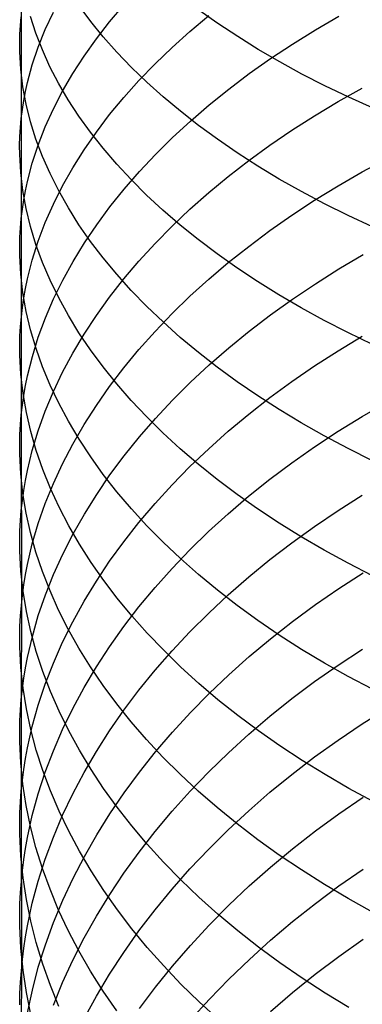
# Model space of a CAD drawing. Extents: x -383 to 1849, y -1185 to -529.
# Tile 308 of 656: x 235.32 to 240.37, y -1073.9 to -1059.38. Entities that reach past the tile are written whole.
import ezdxf

# ---------------------------------------------------------------- set-up
doc = ezdxf.new("R2010")
doc.units = 0
doc.layers.add('PREDEFINITO', color=7, linetype='CONTINUOUS')

msp = doc.modelspace()

# ---------------------------------------------------------------- linework, layer by layer
at = {"layer": 'PREDEFINITO'}
for p, q in [((235.341, -1057.835, 652.395), (235.34, -1060.837, 650.67)), ((236.365, -1059.409, 658.61), (236.193, -1059.179, 658.212)), ((236.644, -1059.414, 645.464), (236.854, -1059.167, 645.095)), ((238.241, -1059.437, 662.47), (237.961, -1059.24, 662.117)), ((235.329, -1059.467, 651.743), (235.341, -1059.339, 651.537)), ((235.557, -1059.581, 655.312), (235.476, -1059.333, 654.899)), ((235.694, -1059.527, 648.65), (235.814, -1059.27, 648.252)), ((237.829, -1059.554, 642.814), (238.105, -1059.322, 642.479)), ((239.678, -1059.532, 640.068), (240.024, -1059.33, 639.785)), ((235.321, -1059.596, 651.95), (235.329, -1059.467, 651.743)), ((235.59, -1059.786, 649.05), (235.694, -1059.527, 648.65)), ((236.551, -1059.637, 659.003), (236.365, -1059.409, 658.61)), ((236.448, -1059.665, 645.839), (236.644, -1059.414, 645.464)), ((238.533, -1059.631, 662.815), (238.241, -1059.437, 662.47)), ((239.342, -1059.741, 640.36), (239.678, -1059.532, 640.068)), ((235.318, -1059.725, 652.156), (235.321, -1059.596, 651.95)), ((235.653, -1059.828, 655.723), (235.557, -1059.581, 655.312)), ((236.267, -1059.919, 646.217), (236.448, -1059.665, 645.839)), ((236.751, -1059.863, 659.392), (236.551, -1059.637, 659.003)), ((237.565, -1059.79, 643.155), (237.829, -1059.554, 642.814)), ((238.837, -1059.82, 663.15), (238.533, -1059.631, 662.815)), ((235.319, -1059.854, 652.363), (235.318, -1059.725, 652.156)), ((235.503, -1060.047, 649.453), (235.59, -1059.786, 649.05)), ((235.764, -1060.075, 656.132), (235.653, -1059.828, 655.723)), ((237.315, -1060.031, 643.502), (237.565, -1059.79, 643.155)), ((239.154, -1060.004, 663.477), (238.837, -1059.82, 663.15)), ((239.017, -1059.956, 640.66), (239.342, -1059.741, 640.36)), ((235.334, -1060.112, 652.776), (235.319, -1059.854, 652.363)), ((236.101, -1060.176, 646.6), (236.267, -1059.919, 646.217)), ((236.965, -1060.085, 659.774), (236.751, -1059.863, 659.392)), ((238.704, -1060.177, 640.968), (239.017, -1059.956, 640.66)), ((235.365, -1060.37, 653.189), (235.334, -1060.112, 652.776)), ((235.431, -1060.309, 649.857), (235.503, -1060.047, 649.453)), ((235.891, -1060.319, 656.537), (235.764, -1060.075, 656.132)), ((237.193, -1060.305, 660.151), (236.965, -1060.085, 659.774)), ((237.077, -1060.277, 643.855), (237.315, -1060.031, 643.502)), ((239.481, -1060.183, 663.794), (239.154, -1060.004, 663.477)), ((235.95, -1060.435, 646.987), (236.101, -1060.176, 646.6)), ((238.403, -1060.405, 641.284), (238.704, -1060.177, 640.968)), ((239.82, -1060.357, 664.102), (239.481, -1060.183, 663.794)), ((235.413, -1060.628, 653.6), (235.365, -1060.37, 653.189)), ((235.402, -1060.441, 650.06), (235.431, -1060.309, 649.857)), ((236.033, -1060.562, 656.939), (235.891, -1060.319, 656.537)), ((236.853, -1060.527, 644.214), (237.077, -1060.277, 643.855)), ((237.434, -1060.521, 660.521), (237.193, -1060.305, 660.151)), ((238.114, -1060.638, 641.608), (238.403, -1060.405, 641.284)), ((240.171, -1060.525, 664.399), (239.82, -1060.357, 664.102)), ((240.014, -1060.59, 638.911), (240.371, -1060.39, 638.642)), ((235.377, -1060.573, 650.263), (235.402, -1060.441, 650.06)), ((235.814, -1060.698, 647.376), (235.95, -1060.435, 646.987)), ((236.644, -1060.781, 644.578), (236.853, -1060.527, 644.214)), ((237.687, -1060.733, 660.885), (237.434, -1060.521, 660.521)), ((240.532, -1060.688, 664.684), (240.171, -1060.525, 664.399)), ((235.357, -1060.705, 650.467), (235.377, -1060.573, 650.263)), ((235.478, -1060.886, 654.011), (235.413, -1060.628, 653.6)), ((235.694, -1060.963, 647.769), (235.814, -1060.698, 647.376)), ((236.19, -1060.803, 657.337), (236.033, -1060.562, 656.939)), ((237.837, -1060.876, 641.938), (238.114, -1060.638, 641.608)), ((239.668, -1060.797, 639.19), (240.014, -1060.59, 638.911)), ((235.328, -1060.97, 650.874), (235.34, -1060.837, 650.67)), ((235.34, -1060.837, 650.67), (235.357, -1060.705, 650.467)), ((235.34, -1060.837, 650.67), (235.341, -1062.313, 649.764)), ((236.362, -1061.041, 657.731), (236.19, -1060.803, 657.337)), ((236.448, -1061.039, 644.947), (236.644, -1060.781, 644.578)), ((237.954, -1060.941, 661.241), (237.687, -1060.733, 660.885)), ((239.332, -1061.011, 639.477), (239.668, -1060.797, 639.19)), ((235.321, -1061.103, 651.078), (235.328, -1060.97, 650.874)), ((235.558, -1061.142, 654.419), (235.478, -1060.886, 654.011)), ((235.59, -1061.23, 648.164), (235.694, -1060.963, 647.769)), ((237.573, -1061.12, 642.275), (237.837, -1060.876, 641.938)), ((238.234, -1061.145, 661.589), (237.954, -1060.941, 661.241)), ((235.317, -1061.236, 651.282), (235.321, -1061.103, 651.078)), ((236.267, -1061.3, 645.32), (236.448, -1061.039, 644.947)), ((236.548, -1061.277, 658.12), (236.362, -1061.041, 657.731)), ((237.321, -1061.368, 642.618), (237.573, -1061.12, 642.275)), ((239.008, -1061.232, 639.772), (239.332, -1061.011, 639.477)), ((235.318, -1061.369, 651.486), (235.317, -1061.236, 651.282)), ((235.503, -1061.498, 648.562), (235.59, -1061.23, 648.164)), ((235.654, -1061.398, 654.826), (235.558, -1061.142, 654.419)), ((236.748, -1061.51, 658.504), (236.548, -1061.277, 658.12)), ((238.526, -1061.345, 661.929), (238.234, -1061.145, 661.589)), ((238.695, -1061.459, 640.075), (239.008, -1061.232, 639.772)), ((235.333, -1061.635, 651.894), (235.318, -1061.369, 651.486)), ((235.766, -1061.652, 655.229), (235.654, -1061.398, 654.826)), ((236.101, -1061.565, 645.698), (236.267, -1061.3, 645.32)), ((237.084, -1061.621, 642.967), (237.321, -1061.368, 642.618)), ((238.83, -1061.54, 662.26), (238.526, -1061.345, 661.929)), ((235.431, -1061.769, 648.961), (235.503, -1061.498, 648.562)), ((235.95, -1061.832, 646.079), (236.101, -1061.565, 645.698)), ((236.962, -1061.74, 658.882), (236.748, -1061.51, 658.504)), ((238.394, -1061.692, 640.386), (238.695, -1061.459, 640.075)), ((239.145, -1061.731, 662.583), (238.83, -1061.54, 662.26)), ((240.371, -1061.627, 637.748), (240.738, -1061.43, 637.492)), ((235.365, -1061.901, 652.301), (235.333, -1061.635, 651.894)), ((235.893, -1061.905, 655.63), (235.766, -1061.652, 655.229)), ((236.859, -1061.879, 643.321), (237.084, -1061.621, 642.967)), ((238.105, -1061.931, 640.704), (238.394, -1061.692, 640.386)), ((240.014, -1061.833, 638.013), (240.371, -1061.627, 637.748)), ((235.402, -1061.904, 649.161), (235.431, -1061.769, 648.961)), ((235.814, -1062.102, 646.463), (235.95, -1061.832, 646.079)), ((237.189, -1061.967, 659.254), (236.962, -1061.74, 658.882)), ((239.473, -1061.916, 662.896), (239.145, -1061.731, 662.583)), ((239.667, -1062.045, 638.287), (240.014, -1061.833, 638.013)), ((235.413, -1062.167, 652.708), (235.365, -1061.901, 652.301)), ((235.377, -1062.04, 649.362), (235.402, -1061.904, 649.161)), ((236.035, -1062.156, 656.028), (235.893, -1061.905, 655.63)), ((236.649, -1062.14, 643.681), (236.859, -1061.879, 643.321)), ((237.43, -1062.19, 659.62), (237.189, -1061.967, 659.254)), ((237.829, -1062.176, 641.029), (238.105, -1061.931, 640.704)), ((239.812, -1062.095, 663.199), (239.473, -1061.916, 662.896)), ((235.357, -1062.176, 649.563), (235.377, -1062.04, 649.362)), ((235.694, -1062.374, 646.851), (235.814, -1062.102, 646.463)), ((236.453, -1062.405, 644.045), (236.649, -1062.14, 643.681)), ((239.332, -1062.265, 638.57), (239.667, -1062.045, 638.287)), ((240.162, -1062.269, 663.492), (239.812, -1062.095, 663.199)), ((235.341, -1062.313, 649.764), (235.357, -1062.176, 649.563)), ((235.477, -1062.433, 653.113), (235.413, -1062.167, 652.708)), ((236.192, -1062.405, 656.421), (236.035, -1062.156, 656.028)), ((237.684, -1062.409, 659.979), (237.43, -1062.19, 659.62)), ((237.565, -1062.425, 641.361), (237.829, -1062.176, 641.029)), ((239.008, -1062.491, 638.861), (239.332, -1062.265, 638.57)), ((240.523, -1062.437, 663.774), (240.162, -1062.269, 663.492)), ((235.329, -1062.449, 649.965), (235.341, -1062.313, 649.764)), ((235.341, -1062.313, 649.764), (235.341, -1065.207, 647.864)), ((235.558, -1062.697, 653.516), (235.477, -1062.433, 653.113)), ((235.591, -1062.649, 647.241), (235.694, -1062.374, 646.851)), ((236.364, -1062.651, 656.811), (236.192, -1062.405, 656.421)), ((236.271, -1062.674, 644.413), (236.453, -1062.405, 644.045)), ((237.314, -1062.68, 641.698), (237.565, -1062.425, 641.361)), ((237.951, -1062.625, 660.331), (237.684, -1062.409, 659.979)), ((235.318, -1062.723, 650.368), (235.321, -1062.586, 650.166)), ((235.321, -1062.586, 650.166), (235.329, -1062.449, 649.965)), ((238.695, -1062.724, 639.159), (239.008, -1062.491, 638.861)), ((235.319, -1062.86, 650.569), (235.318, -1062.723, 650.368)), ((235.503, -1062.925, 647.633), (235.591, -1062.649, 647.241)), ((235.654, -1062.96, 653.917), (235.558, -1062.697, 653.516)), ((236.105, -1062.946, 644.786), (236.271, -1062.674, 644.413)), ((236.55, -1062.895, 657.195), (236.364, -1062.651, 656.811)), ((237.077, -1062.94, 642.041), (237.314, -1062.68, 641.698)), ((238.231, -1062.836, 660.675), (237.951, -1062.625, 660.331)), ((238.394, -1062.964, 639.465), (238.695, -1062.724, 639.159)), ((235.334, -1063.134, 650.971), (235.319, -1062.86, 650.569)), ((238.522, -1063.042, 661.011), (238.231, -1062.836, 660.675)), ((240.024, -1063.057, 637.09), (240.382, -1062.846, 636.828)), ((235.432, -1063.203, 648.027), (235.503, -1062.925, 647.633)), ((235.766, -1063.222, 654.315), (235.654, -1062.96, 653.917)), ((235.953, -1063.221, 645.162), (236.105, -1062.946, 644.786)), ((236.75, -1063.136, 657.575), (236.55, -1062.895, 657.195)), ((236.853, -1063.204, 642.39), (237.077, -1062.94, 642.041)), ((238.105, -1063.209, 639.779), (238.394, -1062.964, 639.465)), ((235.365, -1063.408, 651.373), (235.334, -1063.134, 650.971)), ((236.964, -1063.373, 657.949), (236.75, -1063.136, 657.575)), ((238.826, -1063.244, 661.339), (238.522, -1063.042, 661.011)), ((239.678, -1063.275, 637.36), (240.024, -1063.057, 637.09)), ((235.403, -1063.343, 648.224), (235.432, -1063.203, 648.027)), ((235.893, -1063.483, 654.711), (235.766, -1063.222, 654.315)), ((235.817, -1063.499, 645.541), (235.953, -1063.221, 645.162)), ((236.644, -1063.472, 642.744), (236.853, -1063.204, 642.39)), ((237.829, -1063.46, 640.099), (238.105, -1063.209, 639.779)), ((239.142, -1063.44, 661.657), (238.826, -1063.244, 661.339)), ((239.342, -1063.501, 637.639), (239.678, -1063.275, 637.36)), ((235.414, -1063.682, 651.774), (235.365, -1063.408, 651.373)), ((235.378, -1063.483, 648.422), (235.403, -1063.343, 648.224)), ((237.191, -1063.608, 658.317), (236.964, -1063.373, 657.949)), ((237.565, -1063.716, 640.425), (237.829, -1063.46, 640.099)), ((239.47, -1063.631, 661.966), (239.142, -1063.44, 661.657)), ((235.358, -1063.623, 648.62), (235.378, -1063.483, 648.422)), ((235.696, -1063.779, 645.924), (235.817, -1063.499, 645.541)), ((236.035, -1063.741, 655.103), (235.893, -1063.483, 654.711)), ((236.448, -1063.744, 643.102), (236.644, -1063.472, 642.744)), ((239.017, -1063.734, 637.926), (239.342, -1063.501, 637.639)), ((235.342, -1063.763, 648.818), (235.358, -1063.623, 648.62)), ((235.478, -1063.955, 652.174), (235.414, -1063.682, 651.774)), ((236.192, -1063.998, 655.491), (236.035, -1063.741, 655.103)), ((236.267, -1064.02, 643.465), (236.448, -1063.744, 643.102)), ((237.432, -1063.838, 658.679), (237.191, -1063.608, 658.317)), ((237.314, -1063.978, 640.757), (237.565, -1063.716, 640.425)), ((238.704, -1063.973, 638.221), (239.017, -1063.734, 637.926)), ((239.809, -1063.817, 662.266), (239.47, -1063.631, 661.966)), ((235.33, -1063.904, 649.017), (235.342, -1063.763, 648.818)), ((235.592, -1064.062, 646.308), (235.696, -1063.779, 645.924)), ((237.686, -1064.065, 659.034), (237.432, -1063.838, 658.679)), ((240.159, -1063.996, 662.555), (239.809, -1063.817, 662.266)), ((235.322, -1064.045, 649.216), (235.33, -1063.904, 649.017)), ((235.559, -1064.228, 652.572), (235.478, -1063.955, 652.174)), ((236.101, -1064.299, 643.832), (236.267, -1064.02, 643.465)), ((236.363, -1064.251, 655.875), (236.192, -1063.998, 655.491)), ((237.077, -1064.244, 641.096), (237.314, -1063.978, 640.757)), ((238.403, -1064.219, 638.523), (238.704, -1063.973, 638.221)), ((240.52, -1064.17, 662.834), (240.159, -1063.996, 662.555)), ((235.319, -1064.186, 649.414), (235.322, -1064.045, 649.216)), ((235.32, -1064.327, 649.613), (235.319, -1064.186, 649.414)), ((235.504, -1064.346, 646.695), (235.592, -1064.062, 646.308)), ((237.953, -1064.287, 659.382), (237.686, -1064.065, 659.034)), ((240.014, -1064.262, 636.143), (240.371, -1064.047, 635.886)), ((235.336, -1064.609, 650.01), (235.32, -1064.327, 649.613)), ((235.655, -1064.499, 652.968), (235.559, -1064.228, 652.572)), ((235.95, -1064.581, 644.202), (236.101, -1064.299, 643.832)), ((236.549, -1064.502, 656.254), (236.363, -1064.251, 655.875)), ((236.853, -1064.515, 641.439), (237.077, -1064.244, 641.096)), ((238.232, -1064.505, 659.722), (237.953, -1064.287, 659.382)), ((238.114, -1064.471, 638.832), (238.403, -1064.219, 638.523)), ((239.668, -1064.486, 636.408), (240.014, -1064.262, 636.143)), ((235.432, -1064.632, 647.084), (235.504, -1064.346, 646.695)), ((237.837, -1064.728, 639.147), (238.114, -1064.471, 638.832)), ((235.368, -1064.891, 650.407), (235.336, -1064.609, 650.01)), ((235.767, -1064.769, 653.361), (235.655, -1064.499, 652.968)), ((235.814, -1064.866, 644.575), (235.95, -1064.581, 644.202)), ((236.749, -1064.751, 656.628), (236.549, -1064.502, 656.254)), ((236.643, -1064.79, 641.787), (236.853, -1064.515, 641.439)), ((238.524, -1064.719, 660.055), (238.232, -1064.505, 659.722)), ((239.332, -1064.716, 636.682), (239.668, -1064.486, 636.408)), ((235.403, -1064.775, 647.278), (235.432, -1064.632, 647.084)), ((236.963, -1064.995, 656.997), (236.749, -1064.751, 656.628)), ((237.573, -1064.991, 639.469), (237.837, -1064.728, 639.147)), ((238.828, -1064.927, 660.379), (238.524, -1064.719, 660.055)), ((239.008, -1064.954, 636.964), (239.332, -1064.716, 636.682)), ((235.416, -1065.173, 650.803), (235.368, -1064.891, 650.407)), ((235.378, -1064.919, 647.473), (235.403, -1064.775, 647.278)), ((235.694, -1065.153, 644.952), (235.814, -1064.866, 644.575)), ((235.894, -1065.037, 653.751), (235.767, -1064.769, 653.361)), ((236.448, -1065.069, 642.14), (236.643, -1064.79, 641.787)), ((235.357, -1065.063, 647.669), (235.378, -1064.919, 647.473)), ((236.037, -1065.303, 654.138), (235.894, -1065.037, 653.751)), ((237.191, -1065.237, 657.36), (236.963, -1064.995, 656.997)), ((237.321, -1065.26, 639.797), (237.573, -1064.991, 639.469)), ((238.695, -1065.199, 637.253), (239.008, -1064.954, 636.964)), ((239.144, -1065.13, 660.694), (238.828, -1064.927, 660.379)), ((240.37, -1065.23, 634.919), (240.737, -1065.017, 634.675)), ((235.341, -1065.207, 647.864), (235.357, -1065.063, 647.669)), ((235.481, -1065.454, 651.198), (235.416, -1065.173, 650.803)), ((235.59, -1065.443, 645.33), (235.694, -1065.153, 644.952)), ((236.267, -1065.352, 642.497), (236.448, -1065.069, 642.14)), ((238.394, -1065.45, 637.549), (238.695, -1065.199, 637.253)), ((239.471, -1065.327, 661), (239.144, -1065.13, 660.694)), ((235.329, -1065.352, 648.06), (235.341, -1065.207, 647.864)), ((235.341, -1065.207, 647.864), (235.342, -1068.018, 645.843)), ((236.194, -1065.567, 654.521), (236.037, -1065.303, 654.138)), ((237.084, -1065.533, 640.13), (237.321, -1065.26, 639.797)), ((237.431, -1065.474, 657.717), (237.191, -1065.237, 657.36)), ((239.81, -1065.519, 661.296), (239.471, -1065.327, 661)), ((240.013, -1065.45, 635.172), (240.37, -1065.23, 634.919)), ((235.321, -1065.496, 648.256), (235.329, -1065.352, 648.06)), ((235.562, -1065.735, 651.591), (235.481, -1065.454, 651.198)), ((235.503, -1065.735, 645.711), (235.59, -1065.443, 645.33)), ((236.101, -1065.638, 642.858), (236.267, -1065.352, 642.497)), ((237.685, -1065.708, 658.067), (237.431, -1065.474, 657.717)), ((238.106, -1065.708, 637.853), (238.394, -1065.45, 637.549)), ((239.666, -1065.679, 635.433), (240.013, -1065.45, 635.172)), ((235.318, -1065.641, 648.452), (235.321, -1065.496, 648.256)), ((235.95, -1065.928, 643.223), (236.101, -1065.638, 642.858)), ((236.365, -1065.828, 654.9), (236.194, -1065.567, 654.521)), ((236.859, -1065.811, 640.468), (237.084, -1065.533, 640.13)), ((240.16, -1065.704, 661.582), (239.81, -1065.519, 661.296)), ((235.318, -1065.786, 648.648), (235.318, -1065.641, 648.452)), ((235.432, -1066.028, 646.094), (235.503, -1065.735, 645.711)), ((235.659, -1066.014, 651.981), (235.562, -1065.735, 651.591)), ((237.952, -1065.937, 658.41), (237.685, -1065.708, 658.067)), ((237.829, -1065.971, 638.163), (238.106, -1065.708, 637.853)), ((239.331, -1065.915, 635.702), (239.666, -1065.679, 635.433)), ((240.521, -1065.884, 661.858), (240.16, -1065.704, 661.582)), ((235.333, -1066.076, 649.039), (235.318, -1065.786, 648.648)), ((235.814, -1066.22, 643.591), (235.95, -1065.928, 643.223)), ((236.551, -1066.087, 655.274), (236.365, -1065.828, 654.9)), ((236.649, -1066.094, 640.812), (236.859, -1065.811, 640.468)), ((239.007, -1066.158, 635.979), (239.331, -1065.915, 635.702)), ((235.403, -1066.175, 646.286), (235.432, -1066.028, 646.094)), ((235.771, -1066.292, 652.37), (235.659, -1066.014, 651.981)), ((237.565, -1066.24, 638.479), (237.829, -1065.971, 638.163)), ((238.232, -1066.161, 658.746), (237.952, -1065.937, 658.41)), ((235.364, -1066.366, 649.43), (235.333, -1066.076, 649.039)), ((235.378, -1066.323, 646.478), (235.403, -1066.175, 646.286)), ((236.453, -1066.38, 641.16), (236.649, -1066.094, 640.812)), ((236.751, -1066.342, 655.643), (236.551, -1066.087, 655.274)), ((238.523, -1066.38, 659.073), (238.232, -1066.161, 658.746)), ((238.694, -1066.408, 636.263), (239.007, -1066.158, 635.979)), ((235.358, -1066.471, 646.671), (235.378, -1066.323, 646.478)), ((235.694, -1066.515, 643.961), (235.814, -1066.22, 643.591)), ((235.898, -1066.568, 652.755), (235.771, -1066.292, 652.37)), ((236.965, -1066.594, 656.007), (236.751, -1066.342, 655.643)), ((237.315, -1066.515, 638.8), (237.565, -1066.24, 638.479)), ((235.341, -1066.619, 646.863), (235.358, -1066.471, 646.671)), ((235.412, -1066.655, 649.82), (235.364, -1066.366, 649.43)), ((236.271, -1066.67, 641.512), (236.453, -1066.38, 641.16)), ((238.393, -1066.665, 636.554), (238.694, -1066.408, 636.263)), ((238.827, -1066.595, 659.393), (238.523, -1066.38, 659.073)), ((240.014, -1066.619, 634.177), (240.371, -1066.393, 633.929)), ((235.33, -1066.767, 647.056), (235.341, -1066.619, 646.863)), ((235.59, -1066.812, 644.334), (235.694, -1066.515, 643.961)), ((236.041, -1066.842, 653.137), (235.898, -1066.568, 652.755)), ((237.193, -1066.843, 656.366), (236.965, -1066.594, 656.007)), ((237.077, -1066.794, 639.128), (237.315, -1066.515, 638.8)), ((239.143, -1066.804, 659.703), (238.827, -1066.595, 659.393)), ((239.668, -1066.852, 634.434), (240.014, -1066.619, 634.177)), ((235.322, -1066.916, 647.249), (235.33, -1066.767, 647.056)), ((235.477, -1066.944, 650.209), (235.412, -1066.655, 649.82)), ((236.105, -1066.964, 641.867), (236.271, -1066.67, 641.512)), ((236.854, -1067.078, 639.46), (237.077, -1066.794, 639.128)), ((238.104, -1066.929, 636.852), (238.393, -1066.665, 636.554)), ((235.319, -1067.064, 647.442), (235.322, -1066.916, 647.249)), ((235.557, -1067.232, 650.596), (235.477, -1066.944, 650.209)), ((235.503, -1067.111, 644.709), (235.59, -1066.812, 644.334)), ((236.199, -1067.114, 653.516), (236.041, -1066.842, 653.137)), ((237.434, -1067.087, 656.718), (237.193, -1066.843, 656.366)), ((237.828, -1067.198, 637.157), (238.104, -1066.929, 636.852)), ((239.471, -1067.007, 660.005), (239.143, -1066.804, 659.703)), ((239.332, -1067.094, 634.698), (239.668, -1066.852, 634.434)), ((235.32, -1067.213, 647.635), (235.319, -1067.064, 647.442)), ((235.953, -1067.261, 642.226), (236.105, -1066.964, 641.867)), ((236.644, -1067.367, 639.797), (236.854, -1067.078, 639.46)), ((237.688, -1067.327, 657.063), (237.434, -1067.087, 656.718)), ((239.81, -1067.204, 660.297), (239.471, -1067.007, 660.005)), ((235.335, -1067.511, 648.021), (235.32, -1067.213, 647.635)), ((235.432, -1067.412, 645.086), (235.503, -1067.111, 644.709)), ((235.653, -1067.519, 650.981), (235.557, -1067.232, 650.596)), ((236.371, -1067.383, 653.89), (236.199, -1067.114, 653.516)), ((237.564, -1067.473, 637.467), (237.828, -1067.198, 637.157)), ((239.008, -1067.342, 634.97), (239.332, -1067.094, 634.698)), ((240.16, -1067.395, 660.579), (239.81, -1067.204, 660.297)), ((235.817, -1067.56, 642.589), (235.953, -1067.261, 642.226)), ((236.448, -1067.66, 640.139), (236.644, -1067.367, 639.797)), ((237.955, -1067.563, 657.402), (237.688, -1067.327, 657.063)), ((238.695, -1067.598, 635.249), (239.008, -1067.342, 634.97)), ((235.367, -1067.809, 648.406), (235.335, -1067.511, 648.021)), ((235.403, -1067.563, 645.275), (235.432, -1067.412, 645.086)), ((235.765, -1067.804, 651.363), (235.653, -1067.519, 650.981)), ((236.557, -1067.649, 654.26), (236.371, -1067.383, 653.89)), ((237.314, -1067.754, 637.784), (237.564, -1067.473, 637.467)), ((240.521, -1067.58, 660.851), (240.16, -1067.395, 660.579)), ((235.378, -1067.714, 645.464), (235.403, -1067.563, 645.275)), ((235.696, -1067.863, 642.954), (235.817, -1067.56, 642.589)), ((236.267, -1067.957, 640.485), (236.448, -1067.66, 640.139)), ((236.757, -1067.912, 654.624), (236.557, -1067.649, 654.26)), ((238.234, -1067.794, 657.733), (237.955, -1067.563, 657.402)), ((238.394, -1067.861, 635.536), (238.695, -1067.598, 635.249)), ((240.024, -1067.767, 633.159), (240.382, -1067.537, 632.915)), ((235.358, -1067.866, 645.654), (235.378, -1067.714, 645.464)), ((235.416, -1068.106, 648.791), (235.367, -1067.809, 648.406)), ((235.892, -1068.087, 651.743), (235.765, -1067.804, 651.363)), ((237.076, -1068.04, 638.105), (237.314, -1067.754, 637.784)), ((238.526, -1068.02, 658.056), (238.234, -1067.794, 657.733)), ((239.678, -1068.006, 633.412), (240.024, -1067.767, 633.159)), ((235.342, -1068.018, 645.843), (235.358, -1067.866, 645.654)), ((235.592, -1068.167, 643.321), (235.696, -1067.863, 642.954)), ((236.101, -1068.257, 640.834), (236.267, -1067.957, 640.485)), ((236.972, -1068.172, 654.984), (236.757, -1067.912, 654.624)), ((238.105, -1068.13, 635.829), (238.394, -1067.861, 635.536)), ((235.33, -1068.17, 646.033), (235.342, -1068.018, 645.843)), ((235.342, -1068.018, 645.843), (235.341, -1069.403, 644.806)), ((235.48, -1068.403, 649.174), (235.416, -1068.106, 648.791)), ((236.034, -1068.369, 652.119), (235.892, -1068.087, 651.743)), ((236.853, -1068.33, 638.432), (237.076, -1068.04, 638.105)), ((238.83, -1068.241, 658.371), (238.526, -1068.02, 658.056)), ((239.342, -1068.253, 633.672), (239.678, -1068.006, 633.412)), ((235.322, -1068.322, 646.223), (235.33, -1068.17, 646.033)), ((235.504, -1068.474, 643.69), (235.592, -1068.167, 643.321)), ((237.2, -1068.427, 655.338), (236.972, -1068.172, 654.984)), ((237.829, -1068.406, 636.128), (238.105, -1068.13, 635.829)), ((239.146, -1068.456, 658.678), (238.83, -1068.241, 658.371)), ((235.319, -1068.475, 646.413), (235.322, -1068.322, 646.223)), ((235.95, -1068.561, 641.187), (236.101, -1068.257, 640.834)), ((236.191, -1068.647, 652.491), (236.034, -1068.369, 652.119)), ((236.643, -1068.626, 638.763), (236.853, -1068.33, 638.432)), ((239.017, -1068.508, 633.939), (239.342, -1068.253, 633.672)), ((235.321, -1068.627, 646.603), (235.319, -1068.475, 646.413)), ((235.432, -1068.783, 644.061), (235.504, -1068.474, 643.69)), ((235.561, -1068.698, 649.556), (235.48, -1068.403, 649.174)), ((237.441, -1068.679, 655.686), (237.2, -1068.427, 655.338)), ((237.565, -1068.687, 636.433), (237.829, -1068.406, 636.128)), ((238.704, -1068.77, 634.214), (239.017, -1068.508, 633.939)), ((239.473, -1068.665, 658.975), (239.146, -1068.456, 658.678)), ((235.336, -1068.933, 646.983), (235.321, -1068.627, 646.603)), ((235.814, -1068.867, 641.543), (235.95, -1068.561, 641.187)), ((236.363, -1068.923, 652.86), (236.191, -1068.647, 652.491)), ((236.448, -1068.925, 639.099), (236.643, -1068.626, 638.763)), ((237.695, -1068.926, 656.027), (237.441, -1068.679, 655.686)), ((239.812, -1068.868, 659.263), (239.473, -1068.665, 658.975)), ((240.015, -1068.896, 632.12), (240.372, -1068.661, 631.881)), ((235.403, -1068.937, 644.247), (235.432, -1068.783, 644.061)), ((235.658, -1068.993, 649.935), (235.561, -1068.698, 649.556)), ((237.314, -1068.974, 636.744), (237.565, -1068.687, 636.433)), ((238.403, -1069.039, 634.496), (238.704, -1068.77, 634.214)), ((235.368, -1069.238, 647.362), (235.336, -1068.933, 646.983)), ((235.378, -1069.092, 644.433), (235.403, -1068.937, 644.247)), ((235.694, -1069.177, 641.902), (235.814, -1068.867, 641.543)), ((236.267, -1069.229, 639.439), (236.448, -1068.925, 639.099)), ((236.549, -1069.197, 653.224), (236.363, -1068.923, 652.86)), ((237.077, -1069.266, 637.06), (237.314, -1068.974, 636.744)), ((237.962, -1069.169, 656.361), (237.695, -1068.926, 656.027)), ((239.668, -1069.14, 632.367), (240.015, -1068.896, 632.12)), ((240.162, -1069.064, 659.542), (239.812, -1068.868, 659.263)), ((235.357, -1069.248, 644.62), (235.378, -1069.092, 644.433)), ((235.77, -1069.286, 650.312), (235.658, -1068.993, 649.935)), ((238.114, -1069.314, 634.784), (238.403, -1069.039, 634.496)), ((240.523, -1069.254, 659.81), (240.162, -1069.064, 659.542)), ((235.341, -1069.403, 644.806), (235.357, -1069.248, 644.62)), ((235.416, -1069.543, 647.741), (235.368, -1069.238, 647.362)), ((235.591, -1069.488, 642.262), (235.694, -1069.177, 641.902)), ((236.1, -1069.536, 639.782), (236.267, -1069.229, 639.439)), ((236.749, -1069.466, 653.583), (236.549, -1069.197, 653.224)), ((236.853, -1069.563, 637.381), (237.077, -1069.266, 637.06)), ((238.242, -1069.407, 656.688), (237.962, -1069.169, 656.361)), ((239.333, -1069.391, 632.622), (239.668, -1069.14, 632.367)), ((235.329, -1069.559, 644.993), (235.341, -1069.403, 644.806)), ((235.341, -1069.403, 644.806), (235.341, -1070.753, 643.723)), ((235.898, -1069.577, 650.687), (235.77, -1069.286, 650.312)), ((237.837, -1069.596, 635.078), (238.114, -1069.314, 634.784)), ((238.534, -1069.64, 657.008), (238.242, -1069.407, 656.688)), ((239.009, -1069.65, 632.884), (239.333, -1069.391, 632.622)), ((235.481, -1069.847, 648.118), (235.416, -1069.543, 647.741)), ((235.503, -1069.802, 642.625), (235.591, -1069.488, 642.262)), ((235.949, -1069.846, 640.129), (236.1, -1069.536, 639.782)), ((236.963, -1069.733, 653.936), (236.749, -1069.466, 653.583)), ((240.371, -1069.764, 630.823), (240.738, -1069.533, 630.597)), ((235.321, -1069.715, 645.18), (235.329, -1069.559, 644.993)), ((236.04, -1069.866, 651.058), (235.898, -1069.577, 650.687)), ((236.644, -1069.865, 637.706), (236.853, -1069.563, 637.381)), ((237.573, -1069.884, 635.378), (237.837, -1069.596, 635.078)), ((238.838, -1069.867, 657.319), (238.534, -1069.64, 657.008)), ((238.696, -1069.917, 633.153), (239.009, -1069.65, 632.884)), ((235.318, -1069.872, 645.367), (235.321, -1069.715, 645.18)), ((235.432, -1070.118, 642.99), (235.503, -1069.802, 642.625)), ((235.562, -1070.15, 648.494), (235.481, -1069.847, 648.118)), ((235.814, -1070.16, 640.479), (235.949, -1069.846, 640.129)), ((237.19, -1069.995, 654.285), (236.963, -1069.733, 653.936)), ((240.014, -1070.003, 631.057), (240.371, -1069.764, 630.823)), ((235.318, -1070.028, 645.554), (235.318, -1069.872, 645.367)), ((236.198, -1070.153, 651.425), (236.04, -1069.866, 651.058)), ((236.448, -1070.171, 638.036), (236.644, -1069.865, 637.706)), ((237.321, -1070.177, 635.684), (237.573, -1069.884, 635.378)), ((238.395, -1070.191, 633.429), (238.696, -1069.917, 633.153)), ((239.155, -1070.088, 657.622), (238.838, -1069.867, 657.319)), ((235.333, -1070.34, 645.927), (235.318, -1070.028, 645.554)), ((235.403, -1070.276, 643.173), (235.432, -1070.118, 642.99)), ((237.431, -1070.253, 654.627), (237.19, -1069.995, 654.285)), ((239.482, -1070.303, 657.916), (239.155, -1070.088, 657.622)), ((239.667, -1070.252, 631.3), (240.014, -1070.003, 631.057)), ((235.378, -1070.435, 643.356), (235.403, -1070.276, 643.173)), ((235.659, -1070.452, 648.867), (235.562, -1070.15, 648.494)), ((235.694, -1070.476, 640.831), (235.814, -1070.16, 640.479)), ((236.37, -1070.436, 651.788), (236.198, -1070.153, 651.425)), ((236.267, -1070.481, 638.37), (236.448, -1070.171, 638.036)), ((237.084, -1070.476, 635.995), (237.321, -1070.177, 635.684)), ((237.685, -1070.507, 654.963), (237.431, -1070.253, 654.627)), ((238.106, -1070.471, 633.711), (238.395, -1070.191, 633.429)), ((239.332, -1070.508, 631.549), (239.667, -1070.252, 631.3)), ((235.364, -1070.653, 646.3), (235.333, -1070.34, 645.927)), ((239.821, -1070.512, 658.2), (239.482, -1070.303, 657.916)), ((235.358, -1070.594, 643.539), (235.378, -1070.435, 643.356)), ((235.59, -1070.795, 641.186), (235.694, -1070.476, 640.831)), ((235.771, -1070.753, 649.239), (235.659, -1070.452, 648.867)), ((236.101, -1070.795, 638.707), (236.267, -1070.481, 638.37)), ((236.556, -1070.717, 652.147), (236.37, -1070.436, 651.788)), ((236.859, -1070.78, 636.31), (237.084, -1070.476, 635.995)), ((237.952, -1070.756, 655.291), (237.685, -1070.507, 654.963)), ((237.83, -1070.758, 633.999), (238.106, -1070.471, 633.711)), ((239.008, -1070.773, 631.806), (239.332, -1070.508, 631.549)), ((240.171, -1070.715, 658.475), (239.821, -1070.512, 658.2)), ((235.341, -1070.753, 643.723), (235.358, -1070.594, 643.539)), ((235.412, -1070.965, 646.673), (235.364, -1070.653, 646.3)), ((236.757, -1070.994, 652.502), (236.556, -1070.717, 652.147)), ((240.532, -1070.91, 658.74), (240.171, -1070.715, 658.475)), ((235.33, -1070.913, 643.906), (235.341, -1070.753, 643.723)), ((235.341, -1070.753, 643.723), (235.342, -1073.403, 641.495)), ((235.503, -1071.116, 641.542), (235.59, -1070.795, 641.186)), ((235.899, -1071.051, 649.607), (235.771, -1070.753, 649.239)), ((235.95, -1071.112, 639.048), (236.101, -1070.795, 638.707)), ((236.649, -1071.088, 636.63), (236.859, -1070.78, 636.31)), ((237.566, -1071.052, 634.293), (237.83, -1070.758, 633.999)), ((238.232, -1070.999, 655.613), (237.952, -1070.756, 655.291)), ((238.695, -1071.044, 632.07), (239.008, -1070.773, 631.806)), ((240.025, -1071.09, 629.974), (240.382, -1070.845, 629.744)), ((235.322, -1071.073, 644.09), (235.33, -1070.913, 643.906)), ((235.477, -1071.277, 647.044), (235.412, -1070.965, 646.673)), ((236.971, -1071.268, 652.851), (236.757, -1070.994, 652.502)), ((238.524, -1071.238, 655.927), (238.232, -1070.999, 655.613)), ((235.319, -1071.232, 644.274), (235.322, -1071.073, 644.09)), ((235.432, -1071.438, 641.901), (235.503, -1071.116, 641.542)), ((235.814, -1071.433, 639.391), (235.95, -1071.112, 639.048)), ((236.041, -1071.347, 649.972), (235.899, -1071.051, 649.607)), ((236.453, -1071.401, 636.954), (236.649, -1071.088, 636.63)), ((237.316, -1071.35, 634.592), (237.566, -1071.052, 634.293)), ((238.394, -1071.324, 632.34), (238.695, -1071.044, 632.07)), ((239.678, -1071.343, 630.212), (240.025, -1071.09, 629.974)), ((235.32, -1071.392, 644.458), (235.319, -1071.232, 644.274)), ((235.557, -1071.587, 647.413), (235.477, -1071.277, 647.044)), ((237.199, -1071.537, 653.194), (236.971, -1071.268, 652.851)), ((238.828, -1071.471, 656.233), (238.524, -1071.238, 655.927)), ((235.335, -1071.713, 644.825), (235.32, -1071.392, 644.458)), ((235.403, -1071.6, 642.08), (235.432, -1071.438, 641.901)), ((235.694, -1071.756, 639.738), (235.814, -1071.433, 639.391)), ((236.199, -1071.641, 650.334), (236.041, -1071.347, 649.972)), ((236.271, -1071.718, 637.282), (236.453, -1071.401, 636.954)), ((237.078, -1071.655, 634.896), (237.316, -1071.35, 634.592)), ((238.105, -1071.61, 632.617), (238.394, -1071.324, 632.34)), ((239.342, -1071.605, 630.457), (239.678, -1071.343, 630.212)), ((235.653, -1071.896, 647.78), (235.557, -1071.587, 647.413)), ((237.44, -1071.803, 653.532), (237.199, -1071.537, 653.194)), ((239.144, -1071.698, 656.531), (238.828, -1071.471, 656.233)), ((235.367, -1072.033, 645.193), (235.335, -1071.713, 644.825)), ((235.378, -1071.763, 642.26), (235.403, -1071.6, 642.08)), ((236.105, -1072.039, 637.614), (236.271, -1071.718, 637.282)), ((236.371, -1071.932, 650.692), (236.199, -1071.641, 650.334)), ((236.855, -1071.964, 635.205), (237.078, -1071.655, 634.896)), ((237.829, -1071.902, 632.899), (238.105, -1071.61, 632.617)), ((239.017, -1071.875, 630.709), (239.342, -1071.605, 630.457)), ((239.472, -1071.918, 656.82), (239.144, -1071.698, 656.531)), ((235.358, -1071.925, 642.44), (235.378, -1071.763, 642.26)), ((235.591, -1072.082, 640.086), (235.694, -1071.756, 639.738)), ((237.694, -1072.064, 653.863), (237.44, -1071.803, 653.532)), ((238.704, -1072.153, 630.968), (239.017, -1071.875, 630.709)), ((235.342, -1072.088, 642.621), (235.358, -1071.925, 642.44)), ((235.765, -1072.203, 648.145), (235.653, -1071.896, 647.78)), ((236.557, -1072.219, 651.045), (236.371, -1071.932, 650.692)), ((236.645, -1072.279, 635.519), (236.855, -1071.964, 635.205)), ((237.565, -1072.201, 633.187), (237.829, -1071.902, 632.899)), ((239.811, -1072.132, 657.1), (239.472, -1071.918, 656.82)), ((240.026, -1072.154, 628.869), (240.383, -1071.904, 628.644)), ((235.33, -1072.251, 642.801), (235.342, -1072.088, 642.621)), ((235.416, -1072.352, 645.559), (235.367, -1072.033, 645.193)), ((235.503, -1072.409, 640.436), (235.591, -1072.082, 640.086)), ((235.953, -1072.363, 637.948), (236.105, -1072.039, 637.614)), ((237.962, -1072.319, 654.188), (237.694, -1072.064, 653.863)), ((238.403, -1072.438, 631.233), (238.704, -1072.153, 630.968)), ((239.679, -1072.412, 629.102), (240.026, -1072.154, 628.869)), ((240.161, -1072.34, 657.37), (239.811, -1072.132, 657.1)), ((235.322, -1072.415, 642.982), (235.33, -1072.251, 642.801)), ((235.892, -1072.509, 648.507), (235.765, -1072.203, 648.145)), ((236.449, -1072.597, 635.836), (236.645, -1072.279, 635.519)), ((236.758, -1072.504, 651.394), (236.557, -1072.219, 651.045)), ((237.314, -1072.506, 633.48), (237.565, -1072.201, 633.187)), ((235.319, -1072.578, 643.162), (235.322, -1072.415, 642.982)), ((235.48, -1072.671, 645.924), (235.416, -1072.352, 645.559)), ((235.432, -1072.739, 640.788), (235.503, -1072.409, 640.436)), ((235.817, -1072.69, 638.286), (235.953, -1072.363, 637.948)), ((238.241, -1072.57, 654.505), (237.962, -1072.319, 654.188)), ((238.114, -1072.73, 631.505), (238.403, -1072.438, 631.233)), ((239.343, -1072.679, 629.342), (239.679, -1072.412, 629.102)), ((240.522, -1072.54, 657.631), (240.161, -1072.34, 657.37)), ((235.32, -1072.742, 643.343), (235.319, -1072.578, 643.162)), ((236.034, -1072.812, 648.865), (235.892, -1072.509, 648.507)), ((236.268, -1072.92, 636.158), (236.449, -1072.597, 635.836)), ((236.972, -1072.784, 651.737), (236.758, -1072.504, 651.394)), ((237.077, -1072.816, 633.778), (237.314, -1072.506, 633.48)), ((238.534, -1072.815, 654.815), (238.241, -1072.57, 654.505)), ((235.336, -1073.069, 643.704), (235.32, -1072.742, 643.343)), ((235.403, -1072.905, 640.964), (235.432, -1072.739, 640.788)), ((235.561, -1072.989, 646.287), (235.48, -1072.671, 645.924)), ((235.696, -1073.021, 638.626), (235.817, -1072.69, 638.286)), ((237.837, -1073.029, 631.782), (238.114, -1072.73, 631.505)), ((239.019, -1072.954, 629.589), (239.343, -1072.679, 629.342)), ((236.191, -1073.112, 649.221), (236.034, -1072.812, 648.865)), ((236.853, -1073.132, 634.081), (237.077, -1072.816, 633.778)), ((237.2, -1073.06, 652.076), (236.972, -1072.784, 651.737)), ((238.838, -1073.054, 655.117), (238.534, -1072.815, 654.815)), ((235.378, -1073.071, 641.141), (235.403, -1072.905, 640.964)), ((235.658, -1073.306, 646.648), (235.561, -1072.989, 646.287)), ((235.592, -1073.353, 638.968), (235.696, -1073.021, 638.626)), ((236.102, -1073.247, 636.482), (236.268, -1072.92, 636.158)), ((237.573, -1073.334, 632.064), (237.837, -1073.029, 631.782)), ((238.705, -1073.237, 629.842), (239.019, -1072.954, 629.589)), ((240.024, -1073.193, 627.741), (240.381, -1072.939, 627.521)), ((235.368, -1073.396, 644.065), (235.336, -1073.069, 643.704)), ((235.358, -1073.237, 641.318), (235.378, -1073.071, 641.141)), ((236.363, -1073.409, 649.572), (236.191, -1073.112, 649.221)), ((236.644, -1073.452, 634.388), (236.853, -1073.132, 634.081)), ((237.442, -1073.332, 652.408), (237.2, -1073.06, 652.076)), ((239.154, -1073.287, 655.411), (238.838, -1073.054, 655.117)), ((235.342, -1073.403, 641.495), (235.358, -1073.237, 641.318)), ((235.77, -1073.62, 647.007), (235.658, -1073.306, 646.648)), ((235.951, -1073.578, 636.81), (236.102, -1073.247, 636.482)), ((238.404, -1073.527, 630.102), (238.705, -1073.237, 629.842)), ((239.482, -1073.514, 655.696), (239.154, -1073.287, 655.411)), ((239.677, -1073.455, 627.968), (240.024, -1073.193, 627.741)), ((235.33, -1073.57, 641.672), (235.342, -1073.403, 641.495)), ((235.342, -1073.403, 641.495), (235.341, -1074.703, 640.351)), ((235.416, -1073.723, 644.425), (235.368, -1073.396, 644.065)), ((235.504, -1073.688, 639.312), (235.592, -1073.353, 638.968)), ((236.549, -1073.704, 649.919), (236.363, -1073.409, 649.572)), ((236.448, -1073.777, 634.7), (236.644, -1073.452, 634.388)), ((237.322, -1073.645, 632.352), (237.573, -1073.334, 632.064)), ((237.696, -1073.6, 652.734), (237.442, -1073.332, 652.408)), ((239.341, -1073.726, 628.203), (239.677, -1073.455, 627.968)), ((235.322, -1073.737, 641.85), (235.33, -1073.57, 641.672)), ((235.897, -1073.933, 647.364), (235.77, -1073.62, 647.007)), ((235.815, -1073.911, 637.141), (235.951, -1073.578, 636.81)), ((237.963, -1073.862, 653.053), (237.696, -1073.6, 652.734)), ((238.115, -1073.824, 630.367), (238.404, -1073.527, 630.102)), ((239.821, -1073.734, 655.972), (239.482, -1073.514, 655.696)), ((235.319, -1073.904, 642.027), (235.322, -1073.737, 641.85)), ((235.481, -1074.049, 644.783), (235.416, -1073.723, 644.425)), ((235.432, -1074.025, 639.657), (235.504, -1073.688, 639.312)), ((236.749, -1073.994, 650.261), (236.549, -1073.704, 649.919)), ((237.084, -1073.961, 632.645), (237.322, -1073.645, 632.352)), ((239.017, -1074.005, 628.443), (239.341, -1073.726, 628.203)), ((240.171, -1073.947, 656.239), (239.821, -1073.734, 655.972)), ((236.267, -1074.106, 635.014), (236.448, -1073.777, 634.7)), ((237.838, -1074.128, 630.639), (238.115, -1073.824, 630.367)), ((238.243, -1074.119, 653.366), (237.963, -1073.862, 653.053))]:
    msp.add_line(p, q, dxfattribs=at)

doc.saveas('drawing.dxf')
